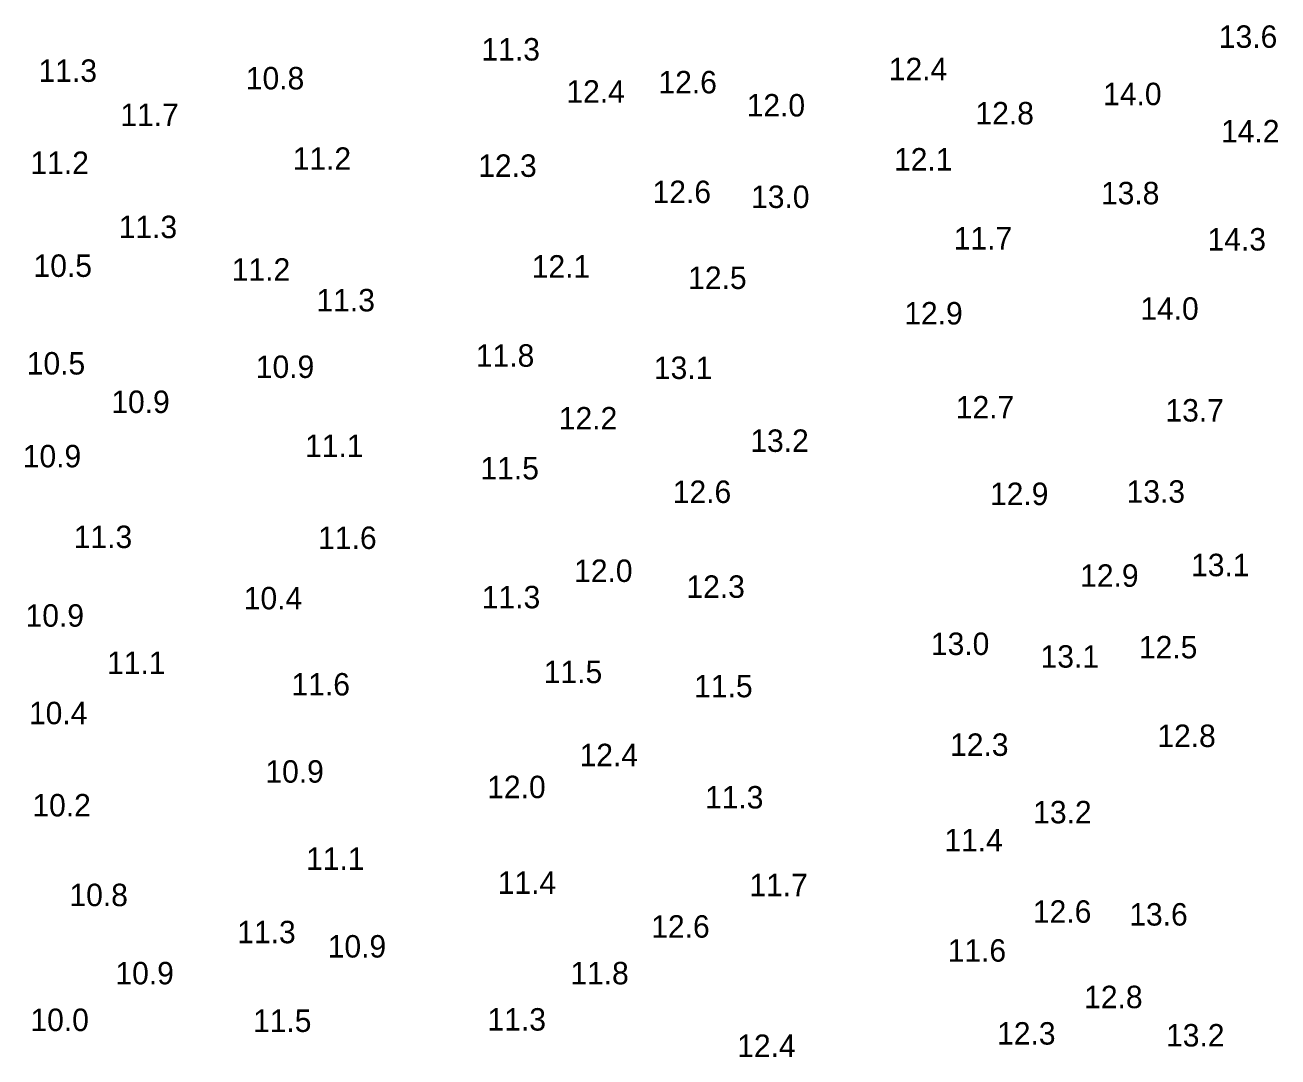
# Model space of a CAD drawing. Extents: x 1023796 to 1112670, y 656573 to 837340.
# Drawn here: x 1100885.7 to 1101164.8, y 689219.5 to 689449.3 of the extents above; entities that cross this region are included whole.
import ezdxf

# ---------------------------------------------------------------- set-up
doc = ezdxf.new("R2010")
doc.units = 0
doc.layers.add('V-TOPO-SOUN', color=7, linetype='Continuous')

msp = doc.modelspace()

# ---------------------------------------------------------------- texts
at = {"layer": 'V-TOPO-SOUN'}
for s, p in [('13.6 ', (1101151.61, 689444.25)), ('11.3 ', (1100987.39, 689441.42)), ('11.3 ', (1100888.74, 689436.67)), ('12.4 ', (1101078.1, 689437.03)), ('10.8 ', (1100934.9, 689434.99)), ('12.6 ', (1101026.8, 689434.11)), ('12.4 ', (1101006.29, 689432.04)), ('14.0 ', (1101125.84, 689431.48)), ('12.0 ', (1101046.44, 689428.96)), ('12.8 ', (1101097.4, 689427.19)), ('11.7 ', (1100906.94, 689426.83)), ('14.2 ', (1101152.09, 689423.18)), ('11.2 ', (1100886.93, 689416.16)), ('11.2 ', (1100945.33, 689417.08)), ('12.1 ', (1101079.26, 689416.92)), ('12.3 ', (1100986.67, 689415.51)), ('12.6 ', (1101025.49, 689409.67)), ('13.0 ', (1101047.43, 689408.58)), ('13.8 ', (1101125.35, 689409.4)), ('11.3 ', (1100906.58, 689401.86)), ('11.7 ', (1101092.57, 689399.33)), ('14.3 ', (1101149.1, 689399.1)), ('10.5 ', (1100887.62, 689393.23)), ('11.2 ', (1100931.78, 689392.38)), ('12.1 ', (1100998.58, 689393.07)), ('12.5 ', (1101033.42, 689390.54)), ('11.3 ', (1100950.64, 689385.55)), ('12.9 ', (1101081.55, 689382.63)), ('14.0 ', (1101134.11, 689383.68)), ('10.5 ', (1100886.11, 689371.48)), ('11.8 ', (1100986.14, 689373.22)), ('10.9 ', (1100937.13, 689370.72)), ('13.1 ', (1101025.78, 689370.49)), ('10.9 ', (1100904.94, 689362.91)), ('12.7 ', (1101093.03, 689361.7)), ('13.7 ', (1101139.72, 689361.01)), ('12.2 ', (1101004.61, 689359.24)), ('11.1 ', (1100948.09, 689353.11)), ('13.2 ', (1101047.26, 689354.25)), ('10.9 ', (1100885.22, 689350.81)), ('11.5 ', (1100987.16, 689348.12)), ('12.6 ', (1101029.99, 689342.87)), ('12.9 ', (1101100.64, 689342.41)), ('13.3 ', (1101131.06, 689342.93)), ('11.3 ', (1100896.58, 689332.83)), ('11.6 ', (1100951.02, 689332.63)), ('12.0 ', (1101008.02, 689325.28)), ('12.9 ', (1101120.72, 689324.2)), ('13.1 ', (1101145.43, 689326.56)), ('12.3 ', (1101033.03, 689321.74)), ('10.4 ', (1100934.44, 689319.18)), ('11.3 ', (1100987.46, 689319.41)), ('10.9 ', (1100885.85, 689315.31)), ('13.0 ', (1101087.48, 689309.01)), ('12.5 ', (1101133.81, 689308.26)), ('11.1 ', (1100904, 689304.78)), ('13.1 ', (1101111.9, 689306.19)), ('11.5 ', (1101001.27, 689302.74)), ('11.6 ', (1100945.08, 689299.99)), ('11.5 ', (1101034.76, 689299.59)), ('10.4 ', (1100886.6, 689293.59)), ('12.8 ', (1101137.91, 689288.51)), ('12.3 ', (1101091.75, 689286.54)), ('12.4 ', (1101009.24, 689284.24)), ('10.9 ', (1100939.26, 689280.57)), ('12.0 ', (1100988.67, 689277.12)), ('11.3 ', (1101037.16, 689274.82)), ('10.2 ', (1100887.36, 689273.05)), ('13.2 ', (1101110.26, 689271.51)), ('11.4 ', (1101090.47, 689265.28)), ('11.1 ', (1100948.32, 689261.14)), ('11.4 ', (1100991, 689255.8)), ('11.7 ', (1101047.04, 689255.27)), ('10.8 ', (1100895.62, 689253.07)), ('12.6 ', (1101110.2, 689249.37)), ('13.6 ', (1101131.66, 689248.74)), ('12.6 ', (1101025.2, 689246.05)), ('11.3 ', (1100932.99, 689244.8)), ('10.9 ', (1100953.14, 689241.62)), ('11.6 ', (1101091.21, 689240.7)), ('10.9 ', (1100905.86, 689235.65)), ('11.8 ', (1101007.17, 689235.65)), ('12.8 ', (1101121.61, 689230.34)), ('10.0 ', (1100886.93, 689225.25)), ('11.5 ', (1100936.5, 689225.05)), ('11.3 ', (1100988.73, 689225.35)), ('12.3 ', (1101102.22, 689222.23)), ('13.2 ', (1101139.85, 689221.81)), ('12.4 ', (1101044.35, 689219.48))]:
    msp.add_text(s, height=5, dxfattribs=at).set_placement(p)

doc.saveas('drawing.dxf')
